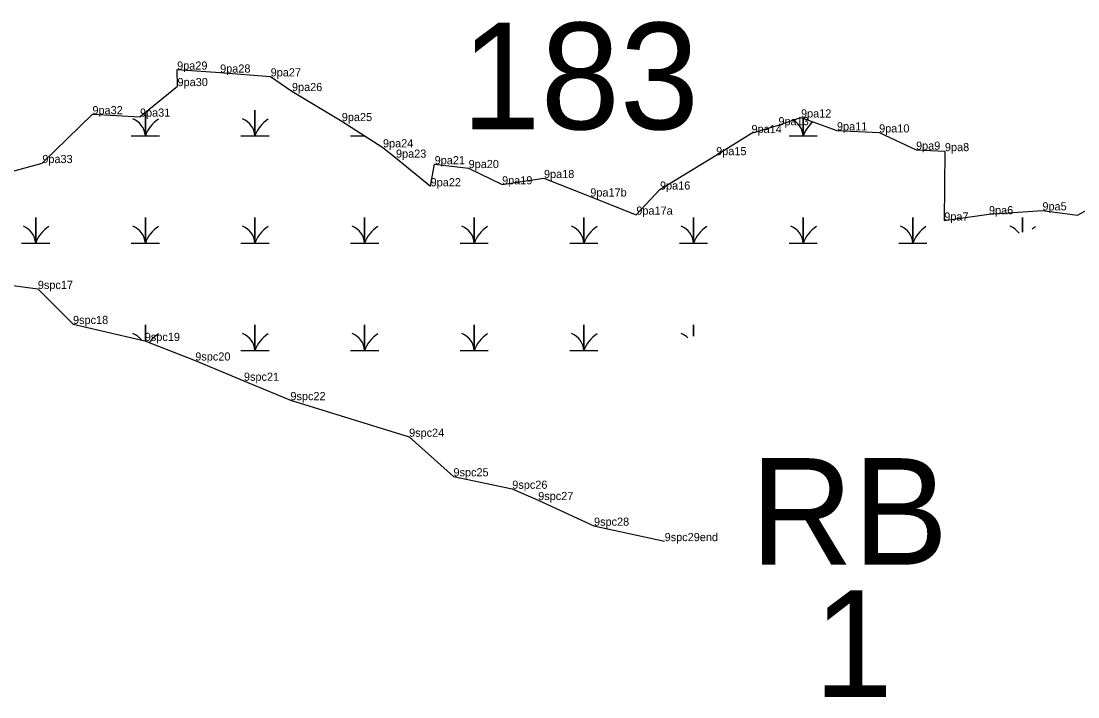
# Model space of a CAD drawing. Extents: x 2072529 to 2268796, y 436423 to 470406.
# Drawn here: x 2211171 to 2211819, y 448600 to 449015 of the extents above; entities that cross this region are included whole.
import ezdxf

# ---------------------------------------------------------------- set-up
doc = ezdxf.new("R2010")
doc.units = 0
for name, color, linetype in [('Default', 7, 'Continuous'), ('Exist Environmental Wetland Boundary', 7, 'Continuous'), ('Exist Environmental Wetland Boundary Cogo Comment', 7, 'Continuous'), ('Exist Hydro Jurisdictional Stream or Body of Water NEU Mitigable', 7, 'Continuous'), ('Exist Hydro Jurisdictional Stream or Body of Water NEU Mitigable Cogo Comment', 7, 'Continuous'), ('Exist Hydro Swamp or Marsh', 7, 'Continuous'), ('Old_Level_20', 7, 'Continuous')]:
    doc.layers.add(name, color=color, linetype=linetype)

msp = doc.modelspace()

# ---------------------------------------------------------------- linework, layer by layer
at = {"layer": 'Exist Environmental Wetland Boundary'}
msp.add_lwpolyline([(2211151.79, 448918.84), (2211183.5, 448927.48), (2211214.24, 448957.42), (2211243.39, 448955.94), (2211266.42, 448974.67), (2211266.17, 448984.77), (2211292.55, 448982.94), (2211323.53, 448980.62), (2211336.6, 448971.62), (2211367.16, 448953.21), (2211392.42, 448937.1), (2211400.4, 448930.78), (2211421.65, 448913.24), (2211424.12, 448926.75), (2211444.94, 448924.41), (2211465.46, 448914.43), (2211491.17, 448918.29), (2211519.57, 448906.97), (2211547.79, 448895.85), (2211562.29, 448911.23), (2211596.76, 448932.33), (2211618.43, 448945.89), (2211634.94, 448950.67), (2211648.78, 448955.42), (2211670.84, 448947.52), (2211696.7, 448946.24), (2211719.33, 448935.65), (2211737.05, 448934.79), (2211736.66, 448892.25), (2211764.08, 448896.08), (2211796.85, 448898.47), (2211818.43, 448895.45), (2211843.19, 448908.97)], dxfattribs=at)
at = {"layer": 'Exist Hydro Jurisdictional Stream or Body of Water NEU Mitigable'}
msp.add_lwpolyline([(2211085.01, 448884.55), (2211118.18, 448866.96), (2211144.08, 448855.3), (2211180.75, 448850.29), (2211202.33, 448828.81), (2211246.34, 448818.4), (2211277.31, 448806.4), (2211307.15, 448794), (2211335.66, 448782.1), (2211408.43, 448759.67), (2211435.65, 448735.4), (2211471.72, 448727.78), (2211487.61, 448720.85), (2211521.83, 448705.11), (2211565.17, 448695.67)], dxfattribs=at)
at = {"layer": 'Exist Hydro Swamp or Marsh'}
for points in [[(2211238.07, 448944.11), (2211246.68, 448944.11), (2211246.68, 448958.61)], [(2211246.68, 448958.61), (2211246.68, 448944.11), (2211255.28, 448944.11)], [(2211305.32, 448944.11), (2211313.93, 448944.11), (2211313.93, 448959.89), (2211313.93, 448944.11), (2211322.53, 448944.11)], [(2211641.57, 448944.11), (2211650.18, 448944.11), (2211650.18, 448954.92)], [(2211650.18, 448954.92), (2211650.18, 448944.11), (2211658.78, 448944.11)], [(2211372.57, 448944.11), (2211381.18, 448944.11), (2211381.18, 448944.27)], [(2211381.18, 448944.27), (2211381.18, 448944.11), (2211381.42, 448944.11)], [(2211170.82, 448878.31), (2211179.43, 448878.31), (2211179.43, 448894.09), (2211179.43, 448878.31), (2211188.03, 448878.31)], [(2211238.07, 448878.31), (2211246.68, 448878.31), (2211246.68, 448894.09), (2211246.68, 448878.31), (2211255.28, 448878.31)], [(2211305.32, 448878.31), (2211313.93, 448878.31), (2211313.93, 448894.09), (2211313.93, 448878.31), (2211322.53, 448878.31)], [(2211372.57, 448878.31), (2211381.18, 448878.31), (2211381.18, 448894.09), (2211381.18, 448878.31), (2211389.78, 448878.31)], [(2211439.82, 448878.31), (2211448.43, 448878.31), (2211448.43, 448894.09), (2211448.43, 448878.31), (2211457.03, 448878.31)], [(2211507.07, 448878.31), (2211515.68, 448878.31), (2211515.68, 448894.09), (2211515.68, 448878.31), (2211524.28, 448878.31)], [(2211574.32, 448878.31), (2211582.93, 448878.31), (2211582.93, 448894.09), (2211582.93, 448878.31), (2211591.53, 448878.31)], [(2211641.57, 448878.31), (2211650.18, 448878.31), (2211650.18, 448894.09), (2211650.18, 448878.31), (2211658.78, 448878.31)], [(2211708.82, 448878.31), (2211717.43, 448878.31), (2211717.43, 448894.09), (2211717.43, 448878.31), (2211726.03, 448878.31)], [(2211784.68, 448885.15), (2211784.68, 448894.09), (2211784.68, 448885.15)], [(2211246.68, 448818.27), (2211246.68, 448828.29), (2211246.68, 448818.27)], [(2211305.32, 448812.51), (2211313.93, 448812.51), (2211313.93, 448828.29), (2211313.93, 448812.51), (2211322.53, 448812.51)], [(2211372.57, 448812.51), (2211381.18, 448812.51), (2211381.18, 448828.29), (2211381.18, 448812.51), (2211389.78, 448812.51)], [(2211439.82, 448812.51), (2211448.43, 448812.51), (2211448.43, 448828.29), (2211448.43, 448812.51), (2211457.03, 448812.51)], [(2211507.07, 448812.51), (2211515.68, 448812.51), (2211515.68, 448828.29), (2211515.68, 448812.51), (2211524.28, 448812.51)], [(2211582.93, 448821.35), (2211582.93, 448828.29), (2211582.93, 448821.35)]]:
    msp.add_lwpolyline(points, dxfattribs=at)
for centre, radius, start, end in [((2211234.41, 448943.22), 12.3, 4.14034, 67.53497), ((2211264.92, 448938.05), 19.22, 122.12745, 161.62219), ((2211301.66, 448943.22), 12.3, 4.14034, 67.53497), ((2211332.17, 448938.05), 19.22, 122.12745, 161.62219), ((2211637.91, 448943.22), 12.3, 4.14034, 59.5567), ((2211668.42, 448938.05), 19.22, 129.89804, 161.62219), ((2211368.91, 448943.22), 12.3, 4.14034, 4.91769), ((2211399.42, 448938.05), 19.22, 161.2132, 161.62219), ((2211167.16, 448877.42), 12.3, 4.14034, 67.53497), ((2211197.67, 448872.25), 19.22, 122.12745, 161.62219), ((2211234.41, 448877.42), 12.3, 4.14034, 67.53497), ((2211264.92, 448872.25), 19.22, 122.12745, 161.62219), ((2211301.66, 448877.42), 12.3, 4.14034, 67.53497), ((2211332.17, 448872.25), 19.22, 122.12745, 161.62219), ((2211368.91, 448877.42), 12.3, 4.14034, 67.53497), ((2211399.42, 448872.25), 19.22, 122.12745, 161.62219), ((2211436.16, 448877.42), 12.3, 4.14034, 67.53497), ((2211466.67, 448872.25), 19.22, 122.12745, 161.62219), ((2211503.41, 448877.42), 12.3, 4.14034, 67.53497), ((2211533.92, 448872.25), 19.22, 122.12745, 161.62219), ((2211570.66, 448877.42), 12.3, 4.14034, 67.53497), ((2211601.17, 448872.25), 19.22, 122.12745, 161.62219), ((2211637.91, 448877.42), 12.3, 4.14034, 67.53497), ((2211668.42, 448872.25), 19.22, 122.12745, 161.62219), ((2211705.16, 448877.42), 12.3, 4.14034, 67.53497), ((2211735.67, 448872.25), 19.22, 122.12745, 161.62219), ((2211772.41, 448877.42), 12.3, 34.88741, 67.53497), ((2211802.92, 448872.25), 19.22, 122.12745, 129.76471), ((2211234.41, 448811.62), 12.3, 36.10963, 67.53497), ((2211264.92, 448806.45), 19.22, 122.12745, 145.49915), ((2211301.66, 448811.62), 12.3, 4.14034, 67.53497), ((2211332.17, 448806.45), 19.22, 122.12745, 161.62219), ((2211368.91, 448811.62), 12.3, 4.14034, 67.53497), ((2211399.42, 448806.45), 19.22, 122.12745, 161.62219), ((2211436.16, 448811.62), 12.3, 4.14034, 67.53497), ((2211466.67, 448806.45), 19.22, 122.12745, 161.62219), ((2211503.41, 448811.62), 12.3, 4.14034, 67.53497), ((2211533.92, 448806.45), 19.22, 122.12745, 161.62219), ((2211570.66, 448811.62), 12.3, 44.51905, 67.53497)]:
    msp.add_arc(centre, radius, start, end, dxfattribs=at)
at = {"layer": 'Old_Level_20'}
for p, q in [((2211266.17, 448984.77), (2211266.17, 448984.77)), ((2211292.55, 448982.94), (2211292.55, 448982.94)), ((2211323.53, 448980.62), (2211323.53, 448980.62)), ((2211266.42, 448974.67), (2211266.42, 448974.67)), ((2211336.6, 448971.62), (2211336.6, 448971.62)), ((2211214.24, 448957.42), (2211214.24, 448957.42)), ((2211243.39, 448955.94), (2211243.39, 448955.94)), ((2211367.16, 448953.21), (2211367.16, 448953.21)), ((2211648.78, 448955.42), (2211648.78, 448955.42)), ((2211618.43, 448945.89), (2211618.43, 448945.89)), ((2211634.94, 448950.67), (2211634.94, 448950.67)), ((2211670.84, 448947.52), (2211670.84, 448947.52)), ((2211696.7, 448946.24), (2211696.7, 448946.24)), ((2211392.42, 448937.1), (2211392.42, 448937.1)), ((2211596.76, 448932.33), (2211596.76, 448932.33)), ((2211719.33, 448935.65), (2211719.33, 448935.65)), ((2211737.05, 448934.79), (2211737.05, 448934.79)), ((2211183.5, 448927.48), (2211183.5, 448927.48)), ((2211400.4, 448930.78), (2211400.4, 448930.78)), ((2211424.12, 448926.75), (2211424.12, 448926.75)), ((2211444.94, 448924.41), (2211444.94, 448924.41)), ((2211421.65, 448913.24), (2211421.65, 448913.24)), ((2211465.46, 448914.43), (2211465.46, 448914.43)), ((2211491.17, 448918.29), (2211491.17, 448918.29)), ((2211519.57, 448906.97), (2211519.57, 448906.97)), ((2211562.29, 448911.23), (2211562.29, 448911.23)), ((2211547.79, 448895.85), (2211547.79, 448895.85)), ((2211764.08, 448896.08), (2211764.08, 448896.08)), ((2211796.85, 448898.47), (2211796.85, 448898.47)), ((2211818.43, 448895.45), (2211818.43, 448895.45)), ((2211736.66, 448892.25), (2211736.66, 448892.25)), ((2211180.75, 448850.29), (2211180.75, 448850.29)), ((2211202.33, 448828.81), (2211202.33, 448828.81)), ((2211246.34, 448818.4), (2211246.34, 448818.4)), ((2211277.31, 448806.4), (2211277.31, 448806.4)), ((2211307.15, 448794), (2211307.15, 448794)), ((2211335.66, 448782.1), (2211335.66, 448782.1)), ((2211408.43, 448759.67), (2211408.43, 448759.67)), ((2211435.65, 448735.4), (2211435.65, 448735.4)), ((2211471.72, 448727.78), (2211471.72, 448727.78)), ((2211487.61, 448720.85), (2211487.61, 448720.85)), ((2211521.83, 448705.11), (2211521.83, 448705.11)), ((2211565.17, 448695.67), (2211565.17, 448695.67))]:
    msp.add_line(p, q, dxfattribs=at)

# ---------------------------------------------------------------- texts
at = {"layer": 'Default'}
for s, p in [('183', (2211440.5, 448948.2)), ('RB', (2211617.66, 448681.23)), ('1', (2211656.62, 448600.2))]:
    msp.add_text(s, height=65.34, dxfattribs=at).set_placement(p)
at = {"layer": 'Exist Environmental Wetland Boundary Cogo Comment'}
for s, p in [('9pa29', (2211266.17, 448984.77)), ('9pa28', (2211292.55, 448982.94)), ('9pa27', (2211323.53, 448980.62)), ('9pa30', (2211266.42, 448974.67)), ('9pa26', (2211336.6, 448971.62)), ('9pa32', (2211214.24, 448957.42)), ('9pa31', (2211243.39, 448955.94)), ('9pa25', (2211367.16, 448953.21)), ('9pa12', (2211648.78, 448955.42)), ('9pa13', (2211634.94, 448950.67)), ('9pa11', (2211670.84, 448947.52)), ('9pa14', (2211618.43, 448945.89)), ('9pa10', (2211696.7, 448946.24)), ('9pa24', (2211392.42, 448937.1)), ('9pa9', (2211719.33, 448935.65)), ('9pa8', (2211737.05, 448934.79)), ('9pa33', (2211183.5, 448927.48)), ('9pa23', (2211400.4, 448930.78)), ('9pa15', (2211596.76, 448932.33)), ('9pa21', (2211424.12, 448926.75)), ('9pa20', (2211444.94, 448924.41)), ('9pa19', (2211465.46, 448914.43)), ('9pa18', (2211491.17, 448918.29)), ('9pa22', (2211421.65, 448913.24)), ('9pa16', (2211562.29, 448911.23)), ('9pa17b', (2211519.57, 448906.97)), ('9pa17a', (2211547.79, 448895.85)), ('9pa6', (2211764.08, 448896.08)), ('9pa5', (2211796.85, 448898.47)), ('9pa7', (2211736.66, 448892.25))]:
    msp.add_text(s, height=5, dxfattribs=at).set_placement(p)
at = {"layer": 'Exist Hydro Jurisdictional Stream or Body of Water NEU Mitigable Cogo Comment'}
for s, p in [('9spc17', (2211180.75, 448850.29)), ('9spc18', (2211202.33, 448828.81)), ('9spc19', (2211246.34, 448818.4)), ('9spc20', (2211277.31, 448806.4)), ('9spc21', (2211307.15, 448794)), ('9spc22', (2211335.66, 448782.1)), ('9spc24', (2211408.43, 448759.67)), ('9spc25', (2211435.65, 448735.4)), ('9spc26', (2211471.72, 448727.78)), ('9spc27', (2211487.61, 448720.85)), ('9spc28', (2211521.83, 448705.11)), ('9spc29end', (2211565.17, 448695.67))]:
    msp.add_text(s, height=5, dxfattribs=at).set_placement(p)

doc.saveas('drawing.dxf')
